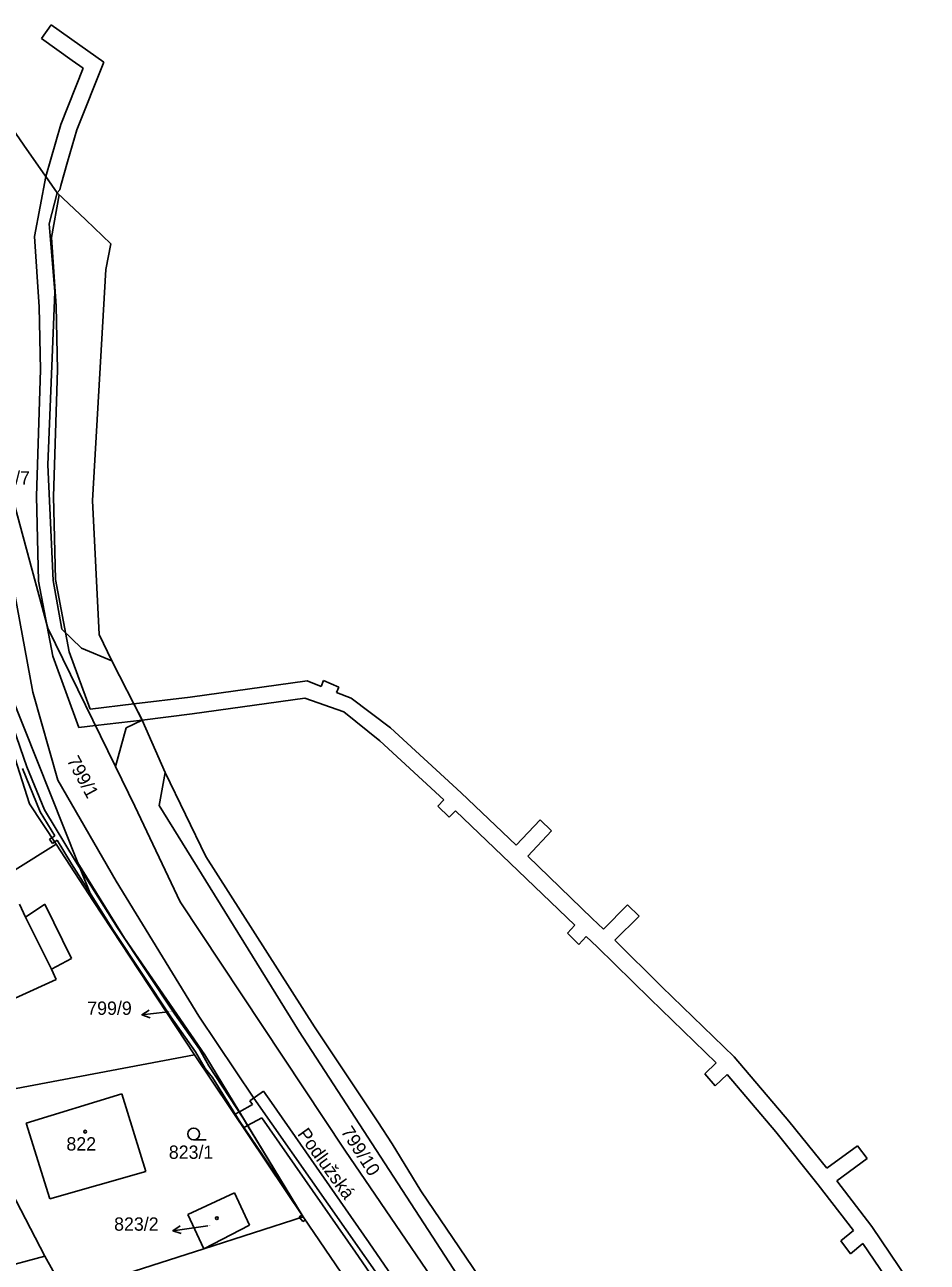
# Model space of a CAD drawing. Extents: x -785744 to -782822, y -1067550 to -1063910.
# Drawn here: x -783476.2 to -783360.9, y -1066179.1 to -1066021 of the extents above; entities that cross this region are included whole.
import ezdxf

# ---------------------------------------------------------------- set-up
doc = ezdxf.new("R2010")
doc.units = 0
for name, color, linetype in [('Hranice kat_území', 7, 'Continuous'), ('Hranice parcel', 7, 'Continuous'), ('Parcelní čísla', 7, 'Continuous'), ('Pop_ČP_popisy', 7, 'Continuous'), ('Vnitřní kresba', 7, 'Continuous'), ('Věcná břemena k části', 7, 'Continuous'), ('Značky budov', 7, 'Continuous'), ('Značky kultur', 7, 'Continuous')]:
    doc.layers.add(name, color=color, linetype=linetype)

msp = doc.modelspace()

# ---------------------------------------------------------------- linework, layer by layer
at = {"layer": 'Hranice kat_území'}
msp.add_lwpolyline([(-783410.8, -1066191.77), (-783425.61, -1066169.96), (-783429.28, -1066163.95), (-783431.09, -1066161.13), (-783439.2, -1066149.01), (-783453.06, -1066127.23), (-783458.26, -1066116.51), (-783461.19, -1066109.84), (-783465.07, -1066102.24), (-783466.68, -1066098.9), (-783467.54, -1066081.78), (-783465.84, -1066052.28), (-783465.2, -1066049.01), (-783468.42, -1066045.95), (-783472.05, -1066042.5), (-783472.73, -1066041.52), (-783475.92, -1066036.96), (-783481.66, -1066028.72)], dxfattribs=at)
at = {"layer": 'Hranice parcel'}
for points in [[(-783479.14, -1066076.35), (-783473.27, -1066098.08)], [(-783473.27, -1066098.08), (-783464.61, -1066115.76)], [(-783480, -1066106.92), (-783475.58, -1066120.52)], [(-783478.08, -1066106.34), (-783469.4, -1066128.07)], [(-783464.61, -1066115.76), (-783462.14, -1066120.82)], [(-783475.58, -1066120.52), (-783472.19, -1066125.68)], [(-783462.14, -1066120.82), (-783456.36, -1066133.04)], [(-783507.55, -1066147.75), (-783472.19, -1066125.68)], [(-783472.19, -1066125.68), (-783467.43, -1066133.01)], [(-783469.4, -1066128.07), (-783467.43, -1066133.01)], [(-783469.4, -1066128.07), (-783463.45, -1066137.68)], [(-783476.87, -1066133.35), (-783476.09, -1066135)], [(-783476.09, -1066135), (-783473.63, -1066133.34)], [(-783473.63, -1066133.34), (-783470.23, -1066140.26)], [(-783467.43, -1066133.01), (-783454.52, -1066152.57)], [(-783456.36, -1066133.04), (-783435.32, -1066164.77)], [(-783463.45, -1066137.68), (-783453.22, -1066152.56)], [(-783472.8, -1066141.63), (-783470.23, -1066140.26)], [(-783472.8, -1066141.63), (-783472.19, -1066142.96)], [(-783481.78, -1066147.29), (-783472.19, -1066142.96)], [(-783484.09, -1066158.15), (-783454.52, -1066152.57)], [(-783454.52, -1066152.57), (-783440.65, -1066173.27)], [(-783453.22, -1066152.56), (-783440.65, -1066173.27)], [(-783476, -1066161.31), (-783463.8, -1066157.56)], [(-783463.8, -1066157.56), (-783460.75, -1066167.5)], [(-783484.09, -1066158.15), (-783473.62, -1066178.28)], [(-783476, -1066161.31), (-783472.98, -1066170.97)], [(-783435.32, -1066164.77), (-783417.71, -1066190.54)], [(-783472.98, -1066170.97), (-783460.75, -1066167.5)], [(-783455.36, -1066172.99), (-783449.42, -1066170.21)], [(-783449.42, -1066170.21), (-783447.5, -1066174.32)], [(-783455.36, -1066172.99), (-783453.33, -1066177.34)], [(-783453.33, -1066177.34), (-783440.65, -1066173.27)], [(-783440.65, -1066173.27), (-783431.59, -1066186.6)], [(-783453.33, -1066177.34), (-783447.5, -1066174.32)], [(-783497.69, -1066184.76), (-783473.62, -1066178.28)], [(-783473.62, -1066178.28), (-783470.99, -1066183.03)], [(-783470.99, -1066183.03), (-783453.33, -1066177.34)]]:
    msp.add_lwpolyline(points, dxfattribs=at)
at = {"layer": 'Pop_ČP_popisy'}
for p, q in [((-783458.25, -1066147.13), (-783461.23, -1066147.47)), ((-783454.3, -1066174.62), (-783457.27, -1066175.04))]:
    msp.add_line(p, q, dxfattribs=at)
for points in [[(-783460.18, -1066147.85), (-783461.23, -1066147.47), (-783460.29, -1066146.86)], [(-783457.83, -1066147.08), (-783458.25, -1066147.13)], [(-783456.21, -1066175.4), (-783457.27, -1066175.04), (-783456.35, -1066174.41)], [(-783452.82, -1066174.41), (-783454.3, -1066174.62)]]:
    msp.add_lwpolyline(points, dxfattribs=at)
at = {"layer": 'Vnitřní kresba'}
for points in [[(-783473.1, -1066046.45), (-783472.05, -1066042.5)], [(-783473.1, -1066046.45), (-783472.35, -1066055.14)], [(-783473.25, -1066077.24), (-783472.35, -1066055.14)], [(-783473.25, -1066077.24), (-783472.57, -1066092.01)], [(-783472.57, -1066092.01), (-783471.47, -1066098.21)], [(-783477.5, -1066093.55), (-783475.15, -1066106.24)], [(-783471.47, -1066098.21), (-783468.94, -1066100.64)], [(-783468.94, -1066100.64), (-783465.07, -1066102.24)], [(-783475.15, -1066106.24), (-783471.99, -1066117.48)], [(-783463.24, -1066110.82), (-783461.19, -1066109.84)], [(-783464.61, -1066115.76), (-783463.24, -1066110.82)], [(-783459.02, -1066120.73), (-783458.26, -1066116.51)], [(-783471.99, -1066117.48), (-783464.52, -1066130.4)], [(-783459.02, -1066120.73), (-783441.17, -1066149.59)], [(-783464.52, -1066130.4), (-783453.95, -1066147.62)], [(-783476.09, -1066135), (-783472.8, -1066141.63)], [(-783453.95, -1066147.62), (-783446.94, -1066158.13)], [(-783441.17, -1066149.59), (-783414.82, -1066190.09)], [(-783446.94, -1066158.13), (-783427.97, -1066185.2)]]:
    msp.add_lwpolyline(points, dxfattribs=at)
at = {"layer": 'Věcná břemena k části'}
for points in [[(-783472.82, -1066021.02), (-783474.07, -1066022.78)], [(-783469.16, -1066023.62), (-783472.82, -1066021.02)], [(-783474.07, -1066022.78), (-783470.15, -1066025.57)], [(-783466.09, -1066025.8), (-783469.16, -1066023.62)], [(-783468.73, -1066026.58), (-783471.6, -1066033.75)], [(-783470.15, -1066025.57), (-783468.73, -1066026.58)], [(-783469.56, -1066034.45), (-783466.09, -1066025.8)], [(-783471.6, -1066033.75), (-783473.51, -1066040.4)], [(-783470.73, -1066038.53), (-783469.56, -1066034.45)], [(-783471.6, -1066041.56), (-783470.73, -1066038.53)], [(-783473.51, -1066040.4), (-783474.97, -1066048.06)], [(-783473.51, -1066040.4), (-783472.73, -1066041.52)], [(-783472.73, -1066041.52), (-783473.51, -1066040.4)], [(-783472.73, -1066041.52), (-783472.05, -1066042.5)], [(-783472.05, -1066042.5), (-783472.73, -1066041.52)], [(-783472.05, -1066042.5), (-783471.7, -1066042.11)], [(-783471.7, -1066042.11), (-783471.6, -1066041.56)], [(-783472.79, -1066048.18), (-783471.81, -1066042.73)], [(-783471.81, -1066042.73), (-783472.05, -1066042.5)], [(-783474.97, -1066048.06), (-783474.34, -1066057.05)], [(-783472.18, -1066056.95), (-783472.79, -1066048.18)], [(-783474.34, -1066057.05), (-783474.19, -1066065.09)], [(-783472.03, -1066065.11), (-783472.18, -1066056.95)], [(-783474.19, -1066065.09), (-783474.68, -1066081.24)], [(-783472.52, -1066081.25), (-783472.03, -1066065.11)], [(-783474.68, -1066081.24), (-783474.45, -1066092.09)], [(-783472.29, -1066091.87), (-783472.52, -1066081.25)], [(-783474.45, -1066092.09), (-783472.6, -1066101.67)], [(-783470.52, -1066101.09), (-783472.29, -1066091.87)], [(-783472.6, -1066101.67), (-783469.3, -1066110.76)], [(-783467.86, -1066108.42), (-783470.52, -1066101.09)], [(-783475.93, -1066115.78), (-783479.48, -1066105.65)], [(-783440.13, -1066104.82), (-783455.08, -1066106.89)], [(-783438.35, -1066105.55), (-783440.13, -1066104.82)], [(-783438.02, -1066104.77), (-783438.35, -1066105.55)], [(-783436.07, -1066105.61), (-783438.02, -1066104.77)], [(-783436.38, -1066106.32), (-783436.07, -1066105.61)], [(-783455.08, -1066106.89), (-783462.26, -1066107.75)], [(-783454.8, -1066109.03), (-783440.41, -1066107.04)], [(-783440.41, -1066107.04), (-783435.43, -1066108.78)], [(-783434.51, -1066107.02), (-783436.38, -1066106.32)], [(-783429.47, -1066110.81), (-783434.51, -1066107.02)], [(-783462.26, -1066107.75), (-783467.86, -1066108.42)], [(-783462.26, -1066107.75), (-783461.21, -1066109.8)], [(-783435.43, -1066108.78), (-783430.85, -1066112.47)], [(-783467.18, -1066110.51), (-783461.19, -1066109.84)], [(-783461.21, -1066109.8), (-783461.19, -1066109.84)], [(-783461.19, -1066109.84), (-783454.8, -1066109.03)], [(-783469.3, -1066110.76), (-783467.18, -1066110.51)], [(-783420.45, -1066119.13), (-783429.47, -1066110.81)], [(-783430.85, -1066112.47), (-783422.68, -1066120.01)], [(-783476.49, -1066116), (-783474.24, -1066121.55)], [(-783473.7, -1066121.29), (-783475.93, -1066115.78)], [(-783413.43, -1066125.81), (-783420.45, -1066119.13)], [(-783469.72, -1066127.85), (-783473.7, -1066121.29)], [(-783422.68, -1066120.01), (-783423.44, -1066120.82)], [(-783423.44, -1066120.82), (-783421.98, -1066122.24)], [(-783421.98, -1066122.24), (-783421.19, -1066121.41)], [(-783421.19, -1066121.41), (-783414.18, -1066128.08)], [(-783474.24, -1066121.55), (-783472.38, -1066124.62)], [(-783410.38, -1066122.57), (-783413.43, -1066125.81)], [(-783408.91, -1066123.99), (-783410.38, -1066122.57)], [(-783472.38, -1066124.62), (-783472.74, -1066124.85)], [(-783411.96, -1066127.22), (-783408.91, -1066123.99)], [(-783472.74, -1066124.85), (-783473.06, -1066125.05)], [(-783473.06, -1066125.05), (-783472.64, -1066125.58)], [(-783472.74, -1066124.85), (-783472.38, -1066125.39)], [(-783472.38, -1066125.39), (-783472.74, -1066124.85)], [(-783472.64, -1066125.58), (-783472.38, -1066125.39)], [(-783472.38, -1066125.39), (-783472.06, -1066125.15)], [(-783472.06, -1066125.15), (-783470.24, -1066128.17)], [(-783403.74, -1066135.18), (-783411.96, -1066127.22)], [(-783470.24, -1066128.17), (-783467.86, -1066131.93)], [(-783469.09, -1066128.85), (-783469.72, -1066127.85)], [(-783464.35, -1066136.37), (-783469.09, -1066128.85)], [(-783414.18, -1066128.08), (-783405.94, -1066136.03)], [(-783467.86, -1066131.93), (-783464.85, -1066136.69)], [(-783399.2, -1066133.43), (-783402.28, -1066136.52)], [(-783397.74, -1066134.86), (-783399.2, -1066133.43)], [(-783402.28, -1066136.52), (-783403.74, -1066135.18)], [(-783400.83, -1066137.95), (-783397.74, -1066134.86)], [(-783464.85, -1066136.69), (-783457.55, -1066147.74)], [(-783457.05, -1066147.4), (-783464.35, -1066136.37)], [(-783405.94, -1066136.03), (-783406.88, -1066137.05)], [(-783406.88, -1066137.05), (-783405.43, -1066138.49)], [(-783405.43, -1066138.49), (-783404.48, -1066137.45)], [(-783404.48, -1066137.45), (-783403.07, -1066138.78)], [(-783403.07, -1066138.78), (-783396.31, -1066145.42)], [(-783394.81, -1066143.88), (-783400.83, -1066137.95)], [(-783385.58, -1066152.84), (-783394.81, -1066143.88)], [(-783396.31, -1066145.42), (-783387.89, -1066153.61)], [(-783457.55, -1066147.74), (-783454.39, -1066152.19)], [(-783453.89, -1066151.87), (-783457.05, -1066147.4)], [(-783454.39, -1066152.19), (-783453.17, -1066154.34)], [(-783452.67, -1066154), (-783453.89, -1066151.87)], [(-783378.61, -1066161.05), (-783385.58, -1066152.84)], [(-783453.17, -1066154.34), (-783452.24, -1066155.47)], [(-783448.31, -1066160.65), (-783452.67, -1066154)], [(-783387.89, -1066153.61), (-783389.34, -1066154.99)], [(-783452.24, -1066155.47), (-783448.83, -1066160.98)], [(-783389.34, -1066154.99), (-783388, -1066156.53)], [(-783388, -1066156.53), (-783386.49, -1066155.1)], [(-783386.49, -1066155.1), (-783380.27, -1066162.43)], [(-783445.7, -1066157.22), (-783447.43, -1066158.44)], [(-783444.69, -1066158.65), (-783445.7, -1066157.22)], [(-783447.09, -1066158.93), (-783448.79, -1066159.86)], [(-783447.43, -1066158.44), (-783447.09, -1066158.93)], [(-783432.21, -1066176.59), (-783444.69, -1066158.65)], [(-783448.79, -1066159.86), (-783449.4, -1066160.2)], [(-783449.4, -1066160.2), (-783448.27, -1066161.9)], [(-783447.73, -1066161.61), (-783448.79, -1066159.86)], [(-783448.79, -1066159.86), (-783447.73, -1066161.61)], [(-783447.73, -1066161.61), (-783448.31, -1066160.65)], [(-783447.73, -1066161.61), (-783445.91, -1066160.61)], [(-783445.91, -1066160.61), (-783433.95, -1066177.79)], [(-783448.83, -1066160.98), (-783445.82, -1066165.35)], [(-783448.27, -1066161.9), (-783447.73, -1066161.61)], [(-783441.71, -1066171.52), (-783447.73, -1066161.61)], [(-783380.27, -1066162.43), (-783374.84, -1066169.17)], [(-783373.76, -1066167.07), (-783378.61, -1066161.05)], [(-783445.82, -1066165.35), (-783441.71, -1066171.52)], [(-783369.81, -1066164.2), (-783373.76, -1066167.07)], [(-783368.59, -1066165.84), (-783369.81, -1066164.2)], [(-783372.49, -1066168.67), (-783368.59, -1066165.84)], [(-783368.01, -1066174.5), (-783372.49, -1066168.67)], [(-783374.84, -1066169.17), (-783370.34, -1066175.02)], [(-783440.8, -1066173.05), (-783441.16, -1066173.29)], [(-783441.16, -1066173.29), (-783441.07, -1066173.4)], [(-783441.07, -1066173.4), (-783440.65, -1066173.27)], [(-783440.65, -1066173.27), (-783441.07, -1066173.4)], [(-783441.07, -1066173.4), (-783440.69, -1066173.87)], [(-783440.65, -1066173.27), (-783440.8, -1066173.05)], [(-783440.35, -1066173.71), (-783440.65, -1066173.27)], [(-783440.69, -1066173.87), (-783440.35, -1066173.71)], [(-783370.34, -1066175.02), (-783371.94, -1066176.35)], [(-783360.92, -1066184.97), (-783368.01, -1066174.5)], [(-783422.02, -1066191.4), (-783432.21, -1066176.59)], [(-783371.94, -1066176.35), (-783370.73, -1066178)], [(-783370.73, -1066178), (-783369.15, -1066176.68)], [(-783369.15, -1066176.68), (-783362.74, -1066186.13)], [(-783433.95, -1066177.79), (-783424.37, -1066191.72)]]:
    msp.add_lwpolyline(points, dxfattribs=at)
at = {"layer": 'Značky budov'}
for centre in [(-783468.47, -1066162.39), (-783451.66, -1066173.44)]:
    msp.add_circle(centre, 0.175, dxfattribs=at)
at = {"layer": 'Značky kultur'}
msp.add_line((-783454.62, -1066163.44), (-783453.02, -1066163.44), dxfattribs=at)
msp.add_circle((-783454.62, -1066162.69), 0.75, dxfattribs=at)

# ---------------------------------------------------------------- texts
at = {"layer": 'Parcelní čísla'}
for s, height, p in [('799/9', 0.1, (-783457.83, -1066147.08)), ('822', 1.7, (-783470.88, -1066164.8)), ('823/1', 1.7, (-783457.8, -1066165.86)), ('823/2', 0.1, (-783452.82, -1066174.41))]:
    msp.add_text(s, height=height, dxfattribs=at).set_placement(p)
msp.add_text('799/10', height=1.7, rotation=302.802, dxfattribs=at).set_placement((-783435.89, -1066162.38))
at = {"layer": 'Pop_ČP_popisy'}
for s, p in [('799/7', (-783481.23, -1066079.74)), ('799/9', (-783468.22, -1066147.47)), ('823/2', (-783464.79, -1066175.04))]:
    msp.add_text(s, height=1.7, dxfattribs=at).set_placement(p)
for s, rotation, p in [('799/1', 298.443, (-783470.89, -1066114.97)), ('Podlužská', 305.8452, (-783441.44, -1066162.7))]:
    msp.add_text(s, height=1.7, rotation=rotation, dxfattribs=at).set_placement(p)

doc.saveas('drawing.dxf')
